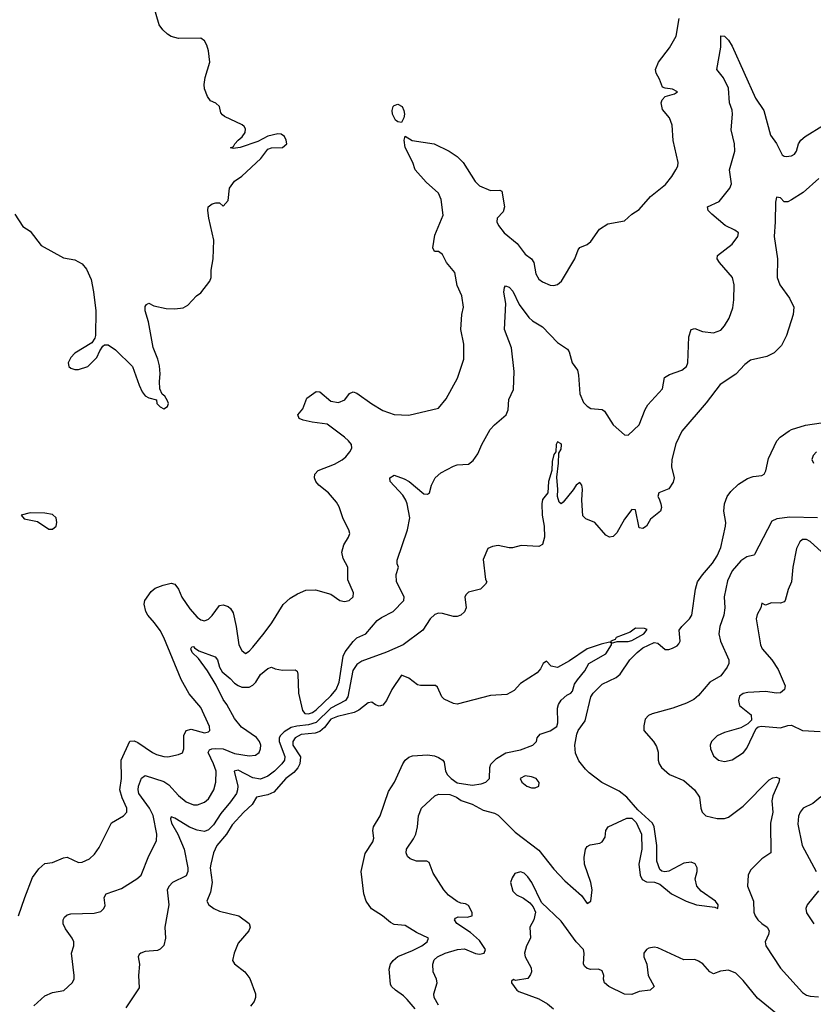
# Model space of a CAD drawing. Header units: inches. Extents: x 1384664 to 1536621, y 460766 to 646467.
# Tile 258 of 488: x 1482974 to 1487247, y 521474 to 526778. Entities that reach past the tile are written whole.
import ezdxf

# ---------------------------------------------------------------- set-up
doc = ezdxf.new("R2010")
doc.units = ezdxf.units.IN
doc.header["$MEASUREMENT"] = 0
doc.layers.add('B4582', color=7, linetype='Continuous')

msp = doc.modelspace()

# ---------------------------------------------------------------- linework, layer by layer
at = {"layer": 'B4582', "color": 5}
for points, elevation in [([(1482947.2, 525730), (1482990, 525664), (1483030, 525639.1), (1483090, 525561.3), (1483210, 525495.8), (1483270, 525484), (1483290, 525474.8), (1483310, 525462.8), (1483334.3, 525434.3), (1483358, 525378), (1483371.8, 525311.8), (1483383.7, 525210), (1483382, 525078), (1483378, 525062), (1483362.5, 525037.5), (1483270, 524981.2), (1483250, 524959.3), (1483235.5, 524930), (1483239.1, 524910), (1483250, 524900.5), (1483270, 524894.4), (1483290, 524894.4), (1483341.2, 524910), (1483390, 524958.8), (1483404.8, 524995.2), (1483420.9, 525019.1), (1483430, 525026), (1483450, 525026), (1483490, 525000.7), (1483580.7, 524910), (1483617.3, 524810), (1483633.7, 524773.7), (1483650, 524751.3), (1483670, 524741), (1483711.3, 524731.3), (1483712, 524710), (1483730, 524692), (1483750, 524682), (1483770, 524694), (1483775.3, 524710), (1483770, 524726), (1483756, 524750), (1483741.5, 524761.5), (1483729.3, 524789.3), (1483726, 524830), (1483730.8, 524870), (1483726.5, 524913.5), (1483718.2, 524950), (1483693.4, 525013.4), (1483667.3, 525150), (1483649.4, 525210), (1483650, 525234), (1483656.4, 525243.6), (1483670, 525251), (1483696.8, 525236.8), (1483762, 525222), (1483810, 525220.3), (1483853.8, 525226.2), (1483880.2, 525239.8), (1483926, 525290), (1483950, 525307.7), (1483997.4, 525370), (1484005.1, 525390), (1484005.7, 525430), (1484015.3, 525490), (1484019.3, 525590), (1483992, 525710), (1483986.6, 525750), (1483989.2, 525770), (1484010, 525786), (1484030, 525792), (1484050, 525792), (1484070, 525774), (1484096.4, 525803.6), (1484103.7, 525870), (1484130.9, 525909.1), (1484170, 525936), (1484273.3, 526030), (1484310, 526080.4), (1484330, 526088.7), (1484389.4, 526090.6), (1484412.3, 526110), (1484409.3, 526130), (1484399.3, 526150), (1484381.6, 526161.6), (1484363.9, 526163.9), (1484309.3, 526150.7), (1484256.9, 526123.1), (1484161, 526090), (1484123.7, 526083.7), (1484110, 526088), (1484125.1, 526094.9), (1484131.8, 526110), (1484149.7, 526130), (1484172.5, 526147.5), (1484187.2, 526170), (1484189.7, 526190), (1484183.1, 526203.1), (1484172, 526212), (1484076.4, 526256.4), (1484065.6, 526265.6), (1484057.4, 526277.4), (1484049.3, 526310), (1484030, 526329.3), (1484001.8, 526341.8), (1483985.4, 526365.4), (1483970, 526406.6), (1483967.6, 526430), (1483973.5, 526466.5), (1483997.6, 526550), (1483991.5, 526611.5), (1483982, 526642), (1483970, 526664), (1483950, 526679.3), (1483830, 526677.6), (1483790, 526688.2), (1483770, 526699.7), (1483744, 526724), (1483725.8, 526750), (1483696.5, 526850)], 720), ([(1482968, 521950), (1483001, 522050), (1483043, 522157), (1483076.4, 522203.6), (1483110, 522232.4), (1483150, 522238.9), (1483210, 522262.4), (1483230, 522266.3), (1483290, 522238.7), (1483310, 522239.5), (1483350, 522258.7), (1483376.3, 522283.7), (1483401.4, 522318.6), (1483468.7, 522451.3), (1483533.6, 522490), (1483551.5, 522508.5), (1483550.7, 522530), (1483525.6, 522585.6), (1483513.1, 522630), (1483522.6, 522690), (1483519.5, 522790), (1483567.5, 522892.5), (1483590, 522894), (1483610, 522885.3), (1483689.1, 522830), (1483710, 522820.6), (1483750, 522808.3), (1483771.8, 522808.2), (1483830, 522820.3), (1483850.9, 522829.1), (1483857.6, 522850), (1483857.2, 522922.8), (1483870.9, 522949.1), (1483896.5, 522956.5), (1483970, 522936.8), (1483990, 522942.4), (1483997.6, 522950), (1483995.4, 522970), (1483950, 523073), (1483886.4, 523146.4), (1483843.8, 523223.8), (1483750, 523449.7), (1483730, 523488.5), (1483700.6, 523530), (1483663.7, 523570), (1483652.7, 523590), (1483644.8, 523630), (1483648.4, 523650), (1483682.5, 523697.5), (1483704.1, 523715.9), (1483747.4, 523732.6), (1483790, 523742.2), (1483810, 523736.9), (1483830, 523710.3), (1483847.1, 523667.1), (1483890, 523604.7), (1483930, 523560.2), (1483950, 523544.7), (1483970, 523540.2), (1483990, 523549.1), (1484010, 523569.1), (1484050, 523622), (1484070, 523625.8), (1484096.9, 523616.9), (1484110, 523606.7), (1484122.7, 523582.7), (1484139.8, 523510), (1484154.8, 523410), (1484170, 523379.6), (1484190, 523363.9), (1484210, 523376), (1484230, 523397.7), (1484290, 523473.2), (1484330.9, 523529.1), (1484392.1, 523627.9), (1484430, 523662.7), (1484470, 523686.2), (1484514.6, 523705.4), (1484566.8, 523706.8), (1484650, 523683.6), (1484698.4, 523650), (1484723.8, 523643.8), (1484747.3, 523650), (1484769.7, 523670), (1484771.1, 523690), (1484740.6, 523760.6), (1484740.2, 523830), (1484716.3, 523876.3), (1484709.4, 523909.4), (1484719.8, 523950), (1484745.1, 523990), (1484751, 524010), (1484746, 524030), (1484716.4, 524090), (1484694.7, 524154.7), (1484680.1, 524180.1), (1484636.9, 524230), (1484585.4, 524270), (1484568.6, 524290), (1484561.4, 524310), (1484563.1, 524330), (1484580.7, 524350), (1484670, 524384.1), (1484710, 524406.6), (1484730, 524423.5), (1484752.5, 524450), (1484761.7, 524470), (1484759.9, 524490), (1484745.2, 524510), (1484722.3, 524530), (1484630, 524599.5), (1484548.7, 524610), (1484501.1, 524621.1), (1484479, 524630), (1484472.3, 524650), (1484498, 524682), (1484521, 524739), (1484570, 524776.3), (1484590, 524773), (1484650, 524722.8), (1484690, 524715.8), (1484725.1, 524730), (1484750, 524764), (1484770, 524774.4), (1484790, 524766.7), (1484869.4, 524709.4), (1484930, 524672.9), (1484990, 524651.4), (1485070, 524648.1), (1485230, 524684.9), (1485270, 524735.8), (1485332.2, 524847.8), (1485364.7, 524950), (1485364.8, 525030), (1485349.7, 525110), (1485355.4, 525190), (1485363.6, 525230), (1485355.1, 525290), (1485330, 525346), (1485316.8, 525416.8), (1485271.6, 525470), (1485250, 525514), (1485230, 525529.2), (1485208, 525530), (1485199.3, 525550), (1485210, 525618), (1485254.7, 525725.3), (1485243.8, 525810), (1485230, 525844.5), (1485163, 525903), (1485104, 525970), (1485091.6, 526010), (1485049, 526090), (1485043.7, 526130), (1485049.2, 526150.8), (1485088.2, 526128.2), (1485206, 526110), (1485286.4, 526070), (1485330, 526041.8), (1485362.2, 526010), (1485427, 525907), (1485450, 525883.2), (1485510, 525858), (1485559.3, 525859.3), (1485570, 525854), (1485585, 525770), (1485577.4, 525742.6), (1485544.9, 525710), (1485543.9, 525690), (1485552.8, 525670), (1485582.7, 525630), (1485653.5, 525573.5), (1485696.1, 525516.1), (1485730.3, 525490), (1485742.8, 525470), (1485752.6, 525410), (1485770, 525381.1), (1485790, 525366), (1485830, 525348.9), (1485850, 525347.4), (1485870, 525352.2), (1485890.7, 525369.3), (1485963.5, 525490), (1485981, 525539), (1485990, 525550.7), (1486030, 525567.7), (1486050, 525582.8), (1486096, 525650), (1486141.5, 525678.5), (1486230, 525695.3), (1486270, 525730.4), (1486310, 525755.8), (1486370, 525825.3), (1486451.1, 525890), (1486486.5, 525933.5), (1486507.9, 525970), (1486517.4, 525990), (1486520.3, 526010), (1486492.2, 526127.8), (1486487.8, 526210), (1486472.8, 526250), (1486435.1, 526295.1), (1486428.2, 526330), (1486433.3, 526346.7), (1486450, 526364), (1486500.2, 526379.8), (1486515.3, 526390), (1486490, 526404), (1486450, 526409), (1486435.5, 526415.5), (1486418.9, 526458.9), (1486400.5, 526490), (1486397.7, 526510), (1486414, 526550), (1486472.7, 526627.3), (1486508.1, 526690), (1486525.2, 526785.2)], 680), ([(1483050, 521466), (1483110, 521519.5), (1483150, 521537), (1483211.1, 521548.9), (1483257.2, 521590), (1483266.6, 521610), (1483267, 521630), (1483252.3, 521750), (1483265.1, 521790), (1483264.7, 521810), (1483256.9, 521830), (1483220.4, 521880.4), (1483208.5, 521908.5), (1483208.1, 521930), (1483215.6, 521944.4), (1483230, 521956.8), (1483250, 521961), (1483375.4, 521964.6), (1483410, 521973.4), (1483426.6, 521990), (1483433.9, 522006.1), (1483429.7, 522050), (1483439.5, 522070), (1483522, 522098), (1483605.1, 522150), (1483627.6, 522170), (1483670, 522273.4), (1483710, 522354), (1483713.1, 522390), (1483691.9, 522491.9), (1483673.5, 522530), (1483615.6, 522610), (1483611.3, 522630), (1483613.2, 522650), (1483630, 522692.6), (1483650, 522706.4), (1483750, 522674.4), (1483776.2, 522656.2), (1483830, 522599), (1483870, 522565), (1483910, 522548.6), (1483931.3, 522548.7), (1483970, 522562.6), (1483990, 522580.8), (1484018.6, 522630), (1484030.6, 522670), (1484031.5, 522730), (1484018.1, 522770), (1483988.9, 522830), (1483995.7, 522844.3), (1484009.2, 522850.8), (1484027.8, 522852.2), (1484070, 522849.7), (1484130, 522824.8), (1484210, 522812.5), (1484244.2, 522815.8), (1484263.5, 522830), (1484271.3, 522850), (1484271.7, 522870), (1484265.4, 522890), (1484250, 522911.9), (1484168, 522968), (1484130, 523014), (1484090, 523089.6), (1484070, 523116.9), (1484032.6, 523192.6), (1483985, 523270), (1483936.6, 523336.6), (1483903.1, 523370), (1483896, 523390), (1483900.1, 523399.9), (1483910, 523402), (1483914.5, 523394.5), (1483939.1, 523379.1), (1484026.2, 523346.2), (1484039.6, 523330), (1484049.4, 523290), (1484065.1, 523265.1), (1484107.8, 523230), (1484130, 523205.1), (1484150, 523190.8), (1484170, 523183.5), (1484210, 523183), (1484230, 523193.4), (1484245.4, 523210), (1484270, 523251.3), (1484310, 523283.8), (1484330, 523290.7), (1484350, 523280.7), (1484390, 523273.4), (1484456.7, 523276.7), (1484468.5, 523268.5), (1484472.3, 523252.3), (1484475.3, 523150), (1484497.4, 523057.4), (1484510, 523040.5), (1484530, 523038.8), (1484550, 523045.9), (1484570, 523060.6), (1484650, 523135.1), (1484677.3, 523170), (1484694.9, 523210), (1484716, 523350), (1484726.3, 523373.7), (1484770, 523429.5), (1484790, 523447.8), (1484837.7, 523470), (1484899, 523541), (1484922.2, 523557.8), (1484984.2, 523590), (1485042.4, 523650), (1485045.1, 523670), (1485003.1, 523750), (1485002, 523790), (1485014, 523830), (1485006.6, 523846.6), (1485006, 523866), (1485062.5, 524030), (1485074.2, 524094.2), (1485061, 524170), (1485052.4, 524190), (1485037, 524217), (1484968.1, 524290), (1484967.5, 524310), (1484990, 524325), (1485044.9, 524304.9), (1485070.7, 524290.7), (1485150, 524224.9), (1485170, 524221.6), (1485180.9, 524230), (1485191.8, 524270), (1485211.8, 524310), (1485242.2, 524337.8), (1485310, 524374), (1485330, 524381.3), (1485390, 524384.9), (1485415.9, 524404.1), (1485441.2, 524438.8), (1485462, 524490), (1485506.6, 524570), (1485530, 524596.3), (1485592.7, 524650), (1485603.6, 524676.4), (1485608.3, 524731.7), (1485633.9, 524786.1), (1485636.8, 524883.2), (1485622, 525010), (1485584.8, 525110), (1485592.1, 525250), (1485581.1, 525310), (1485584.1, 525335.9), (1485590, 525345.5), (1485610, 525338.3), (1485630, 525315.6), (1485663.3, 525243.3), (1485714.8, 525174.8), (1485735.8, 525155.8), (1485790, 525124.2), (1485870, 525038.9), (1485924.4, 525004.4), (1485932.7, 524990), (1485948.8, 524930), (1485977.4, 524890), (1485983.2, 524863.2), (1485990, 524762.8), (1486010, 524717.1), (1486030, 524695.8), (1486050, 524684.4), (1486110, 524678), (1486122.8, 524670), (1486170, 524596.3), (1486230, 524542), (1486250, 524540.7), (1486310, 524596.3), (1486341.3, 524678.7), (1486355.6, 524704.4), (1486434.7, 524790), (1486446.3, 524850), (1486473.1, 524866.9), (1486538.7, 524890), (1486565.3, 524910), (1486572.4, 524930), (1486577.5, 525070), (1486590, 525110.3), (1486610, 525114.3), (1486650, 525098.9), (1486710, 525092.4), (1486750, 525106.5), (1486770, 525128.7), (1486794.2, 525170), (1486814.4, 525225.6), (1486820.3, 525270), (1486821, 525350), (1486811.6, 525390), (1486741.7, 525470), (1486729.6, 525490), (1486731.7, 525508.3), (1486810.6, 525569.4), (1486840.5, 525610), (1486845.1, 525630), (1486825.3, 525645.3), (1486773.3, 525670), (1486700.7, 525730), (1486680.9, 525750), (1486677.2, 525770), (1486740.1, 525799.9), (1486798, 525870), (1486806.6, 525893.4), (1486795.8, 525970), (1486825.4, 526070), (1486823.4, 526110), (1486805.5, 526185.5), (1486812.4, 526270), (1486810.4, 526290.4), (1486796.5, 526330), (1486790.4, 526410), (1486764.7, 526464.7), (1486727.8, 526510), (1486749.9, 526630), (1486750, 526691.3), (1486770, 526690.3), (1486790, 526668.9), (1486810, 526635.6), (1486936.6, 526356.6), (1486981.6, 526290), (1487016.1, 526156.1), (1487050, 526110.8), (1487079.1, 526050), (1487090, 526042.4), (1487101.7, 526041.7), (1487130, 526045.7), (1487145.8, 526054.2), (1487156.2, 526070), (1487167.6, 526110), (1487179.6, 526130), (1487202.9, 526150), (1487302.4, 526210)], 660), ([(1487277, 525923), (1487193.3, 525846.7), (1487130, 525807.3), (1487110, 525797.3), (1487090, 525798), (1487070, 525819.1), (1487050, 525822.8), (1487043.9, 525796.1), (1487042.7, 525690), (1487036.2, 525610), (1487054.5, 525490), (1487052.7, 525390), (1487067.3, 525350), (1487119.1, 525279.1), (1487142, 525230), (1487138.7, 525190), (1487103.6, 525076.4), (1487075.9, 525024.1), (1487036.9, 524983.1), (1486996.4, 524963.6), (1486910, 524943.6), (1486879, 524921), (1486830, 524868.8), (1486746.5, 524813.5), (1486670, 524715.3), (1486538.7, 524561.3), (1486506.9, 524493.1), (1486485.3, 524410), (1486484, 524370), (1486497.7, 524310), (1486493.7, 524286.3), (1486470, 524250.5), (1486415.3, 524230), (1486409.4, 524210), (1486418, 524198), (1486427, 524170), (1486429.5, 524150), (1486424.5, 524130), (1486371.5, 524088.5), (1486349, 524050), (1486330, 524037.3), (1486310, 524041), (1486290, 524138), (1486270, 524139.1), (1486230, 524087.7), (1486190, 524014), (1486170, 523994), (1486150, 523991), (1486130, 524001), (1486070.8, 524070), (1486022, 524090), (1486005.5, 524105.5), (1486000.3, 524190), (1486003.8, 524250), (1486000.7, 524270), (1485990, 524286), (1485970, 524270.8), (1485954.7, 524245.3), (1485900.2, 524179.8), (1485890, 524171), (1485879.8, 524179.8), (1485870.8, 524210), (1485872.5, 524247.5), (1485866, 524314), (1485875.6, 524390), (1485876.3, 524443.7), (1485890, 524464), (1485891.6, 524488.4), (1485890, 524493.4), (1485870, 524504.9), (1485862, 524490), (1485861.2, 524450), (1485850, 524436), (1485841.3, 524398.7), (1485839.7, 524350), (1485821.8, 524290), (1485818.7, 524230), (1485790, 524193), (1485785.1, 524170), (1485787.3, 524110), (1485799, 524050), (1485799.3, 523990), (1485789.4, 523950.6), (1485770, 523940.7), (1485674.8, 523945.2), (1485627.3, 523932.7), (1485610, 523932.4), (1485550, 523946), (1485519.3, 523940.7), (1485494, 523930), (1485469.2, 523870.8), (1485482.7, 523762.7), (1485489.2, 523750), (1485482.7, 523737.3), (1485455.3, 523710), (1485390, 523693.7), (1485377.4, 523682.6), (1485371.5, 523668.5), (1485378, 523610), (1485370, 523587.7), (1485349.7, 523570.3), (1485330, 523562.6), (1485310, 523562.6), (1485250, 523580.3), (1485230, 523581.1), (1485210, 523573.7), (1485184.2, 523550), (1485144.5, 523490), (1485038.9, 523410), (1484950, 523371.9), (1484817, 523323), (1484790, 523305.6), (1484767.9, 523272.1), (1484741.4, 523130), (1484728.6, 523110), (1484650, 523069.5), (1484570, 522992.3), (1484530, 522979), (1484467, 522973), (1484435.1, 522964.9), (1484398.6, 522941.4), (1484378.3, 522921.7), (1484371.6, 522910), (1484370.4, 522890), (1484401.6, 522810), (1484399.2, 522790), (1484386, 522770), (1484345.2, 522730), (1484310, 522702.9), (1484270, 522687.6), (1484230, 522695), (1484150, 522735.8), (1484129.4, 522730.6), (1484148, 522650), (1484147.7, 522630), (1484140.8, 522610), (1484110, 522565.4), (1484057.1, 522502.9), (1484018.3, 522441.7), (1483990, 522413.2), (1483970, 522404.8), (1483930, 522411.8), (1483888.5, 522428.5), (1483810, 522477.8), (1483790, 522484), (1483786.9, 522473.1), (1483792.3, 522450), (1483824.7, 522390), (1483859.7, 522310), (1483879.5, 522210), (1483879.8, 522190), (1483870, 522165.8), (1483796.1, 522130), (1483778, 522110), (1483767.7, 522090), (1483777.2, 522010), (1483755.1, 521890), (1483758.4, 521830), (1483750, 521791.3), (1483730, 521770.6), (1483715.6, 521764.4), (1483650, 521758.3), (1483626, 521750), (1483618, 521742), (1483611.6, 521730), (1483619.7, 521690), (1483613, 521630), (1483617.2, 521562.8), (1483544.7, 521455.3)], 640), ([(1485228.6, 521470), (1485206.7, 521510), (1485203.2, 521530), (1485222.6, 521590), (1485218.8, 521610), (1485199.8, 521650), (1485198.2, 521690), (1485206.6, 521713.4), (1485223.6, 521730), (1485264.4, 521750), (1485332.2, 521770), (1485370, 521773.1), (1485428.2, 521748.2), (1485450, 521744.7), (1485475.2, 521750), (1485482.8, 521770), (1485450, 521817.7), (1485400.8, 521860.8), (1485328, 521910), (1485316, 521930), (1485321.4, 521938.6), (1485334.8, 521945.2), (1485384.1, 521944.1), (1485411.3, 521950), (1485410.6, 521969.4), (1485390, 522007.3), (1485375.4, 522015.4), (1485350, 522019), (1485330, 522027.4), (1485282.5, 522062.5), (1485258.2, 522090), (1485200.9, 522180.9), (1485178.3, 522238.3), (1485165.5, 522245.5), (1485110, 522244.4), (1485077.2, 522257.2), (1485062, 522270), (1485055.5, 522290), (1485056.4, 522310), (1485094.8, 522365.2), (1485106.5, 522390), (1485116.5, 522430), (1485121.8, 522490), (1485138.5, 522530), (1485210, 522596.9), (1485230, 522605.4), (1485290, 522604), (1485326.6, 522590), (1485351.5, 522571.5), (1485410, 522552.1), (1485470, 522519.3), (1485530, 522504.1), (1485550, 522493.3), (1485641.5, 522401.5), (1485770, 522304.3), (1485850, 522202.5), (1485910, 522139.3), (1485999.8, 522059.8), (1486030, 522017.2), (1486050, 522029), (1486056.9, 522090), (1486049.1, 522130), (1486015.3, 522230), (1486014.4, 522265.6), (1486020.7, 522310), (1486030, 522324), (1486046.2, 522333.8), (1486097.5, 522342.5), (1486110.6, 522349.4), (1486125.8, 522374.2), (1486130.3, 522410), (1486143.1, 522430), (1486243.7, 522476.3), (1486270, 522476.2), (1486293.8, 522453.8), (1486322.6, 522390), (1486323.2, 522310), (1486308.7, 522230), (1486316, 522170), (1486326, 522146), (1486350, 522133.5), (1486391.8, 522131.8), (1486421.4, 522121.4), (1486484.4, 522070), (1486562.4, 522030), (1486619, 522010), (1486717.2, 521997.2), (1486734, 521990), (1486736, 522010), (1486721, 522030), (1486643.7, 522083.7), (1486620.5, 522110), (1486610.5, 522150), (1486622, 522190), (1486622.8, 522210), (1486610.4, 522230.4), (1486590, 522239.3), (1486550, 522234.4), (1486470, 522190.9), (1486448.2, 522188.2), (1486432.2, 522192.2), (1486421.2, 522201.2), (1486405.2, 522245.2), (1486404.2, 522330), (1486390.6, 522430), (1486381.2, 522450), (1486301.8, 522521.8), (1486242.8, 522590), (1486201.5, 522621.5), (1486109.5, 522669.5), (1486040.6, 522720.6), (1486020.8, 522740.8), (1485985.5, 522785.5), (1485966.5, 522826.5), (1485963.6, 522870), (1485973.8, 522930), (1485981.6, 522950), (1486018.4, 523001.6), (1486049.7, 523130), (1486061.8, 523150), (1486110, 523198.4), (1486185.9, 523234.1), (1486208.2, 523251.8), (1486260.3, 523330), (1486299.8, 523370), (1486330, 523394.6), (1486390, 523422.7), (1486410, 523420.3), (1486450, 523385.3), (1486470, 523384.8), (1486490, 523392.5), (1486514.5, 523405.5), (1486523.8, 523416.2), (1486531, 523430), (1486525, 523490), (1486539.3, 523510), (1486580.7, 523550), (1486593.6, 523570), (1486612.2, 523710), (1486624.6, 523750), (1486650, 523787.7), (1486705.3, 523850), (1486730.5, 523890), (1486750, 523935.8), (1486775.4, 524050), (1486776.2, 524070), (1486766.3, 524130), (1486769.4, 524170.6), (1486783.2, 524210), (1486802.5, 524237.5), (1486844.2, 524275.8), (1486893.6, 524306.4), (1486923.2, 524316.8), (1486970, 524322.6), (1486983, 524330), (1486991.5, 524348.5), (1487006.1, 524413.9), (1487050.4, 524510), (1487068.5, 524530), (1487116.6, 524563.4), (1487130, 524571.3), (1487205.7, 524594.3), (1487290, 524606)], 640), ([(1487264, 524450), (1487246, 524430), (1487239.6, 524410), (1487248.9, 524390)], 660), ([(1487270, 524095.3), (1487120.9, 524099.1), (1487050.2, 524089.8), (1487023.4, 524076.6), (1486930, 523898), (1486926.4, 523893.6), (1486890, 523885.6), (1486856.5, 523863.5), (1486810.2, 523809.8), (1486784.6, 523755.4), (1486766.9, 523670), (1486770.2, 523610), (1486766.5, 523570), (1486744.1, 523510), (1486739.3, 523470), (1486747.2, 523430), (1486793.4, 523330), (1486793.4, 523310), (1486784.2, 523290), (1486750, 523243.1), (1486691.1, 523208.9), (1486630, 523137.6), (1486603.7, 523116.3), (1486564.4, 523095.6), (1486490.2, 523069.8), (1486380.5, 523039.5), (1486360.7, 523030), (1486342, 523010), (1486334.4, 522974.4), (1486334.8, 522950), (1486387.3, 522890), (1486402.8, 522862.8), (1486411.9, 522831.9), (1486412.7, 522790), (1486418, 522770), (1486430.3, 522750.3), (1486472.8, 522712.8), (1486550, 522680.7), (1486608, 522630), (1486633.8, 522590), (1486641.1, 522530), (1486648.2, 522510), (1486669, 522489), (1486730, 522474.3), (1486770, 522475.3), (1486790, 522482), (1486870, 522541.9), (1487010, 522684.1), (1487030, 522695.1), (1487050, 522698), (1487065.3, 522690), (1487062.6, 522670), (1487030, 522598), (1487023.6, 522570), (1487029.2, 522510), (1487016.9, 522450), (1487018, 522290), (1486970, 522258.5), (1486910, 522197.6), (1486896.8, 522170), (1486893, 522110), (1486924.7, 522030), (1486927.5, 521970), (1486935.2, 521950), (1486949, 521929), (1486969.5, 521909.5), (1486999.5, 521890), (1487009, 521870), (1487005.8, 521850), (1486988.6, 521810), (1486991.4, 521790), (1487070, 521668.8), (1487190, 521538.2), (1487210, 521524.2), (1487230, 521517.8), (1487275.2, 521515.2)], 660), ([(1487350, 523857.6), (1487230, 523967.7), (1487210, 523977.6), (1487190, 523977.7), (1487174.1, 523965.9), (1487156.6, 523930), (1487137.8, 523830), (1487129.2, 523750.8), (1487111.6, 523708.4), (1487095.3, 523650), (1487090, 523642.9), (1487070, 523635.6), (1487022.9, 523637.1), (1486990, 523625.2), (1486970, 523635.3), (1486964.7, 523610), (1486945.8, 523574.2), (1486939.3, 523550), (1486962.9, 523410), (1486972.4, 523390), (1487024.6, 523330), (1487057.7, 523277.7), (1487096.1, 523190), (1487091.7, 523170), (1487070, 523153), (1487050, 523151.1), (1486990, 523158.5), (1486894.2, 523154.2), (1486870, 523147.8), (1486850, 523133.6), (1486844.7, 523110), (1486850, 523083), (1486912.8, 523032.8), (1486914.7, 523005.3), (1486894.6, 522985.4), (1486856.9, 522963.1), (1486770, 522937.8), (1486730, 522919.7), (1486699.3, 522890), (1486692.2, 522870), (1486693.4, 522850), (1486710, 522812.7), (1486736.3, 522790), (1486770, 522781.5), (1486810, 522791.6), (1486871.3, 522830), (1486890, 522853.4), (1486940.4, 522959.6), (1486951.3, 522968.7), (1486968.2, 522971.8), (1487070, 522963.1), (1487110, 522976), (1487130, 522977.3), (1487190, 522948.6), (1487283.9, 522943.9)], 680), ([(1485102.9, 521450), (1485060.5, 521500.5), (1485040.5, 521520.5), (1484997, 521550), (1484975.8, 521570), (1484970, 521582.8), (1484964.2, 521664.2), (1484970.9, 521690), (1484984.7, 521710), (1485010, 521731.9), (1485090, 521763.4), (1485139.7, 521790), (1485168.9, 521810), (1485175.3, 521830), (1485110, 521860.6), (1485050, 521899.6), (1484990, 521904.2), (1484970, 521914.4), (1484927.8, 521950), (1484868.8, 521988.8), (1484839.5, 522030), (1484827.6, 522070), (1484812.5, 522190), (1484833.7, 522286.3), (1484876, 522350), (1484881.3, 522370), (1484876.4, 522410), (1484879.5, 522430), (1484914.6, 522490), (1484959.9, 522620.1), (1484992.4, 522670), (1485037.6, 522770), (1485050.5, 522790), (1485070, 522805.6), (1485090, 522812.6), (1485170, 522817.5), (1485208.1, 522811.9), (1485230, 522803), (1485252.9, 522790), (1485259.1, 522779.1), (1485267.2, 522730), (1485277.4, 522710), (1485297.1, 522690), (1485330, 522667.5), (1485410, 522655.4), (1485458.9, 522661.1), (1485484.4, 522670), (1485503.9, 522690), (1485504.9, 522750), (1485511.8, 522768.2), (1485541.2, 522798.8), (1485591.9, 522828.1), (1485670, 522844.6), (1485737.3, 522870), (1485757.3, 522890), (1485760.5, 522910), (1485776, 522930), (1485830, 522947), (1485866.8, 522970), (1485872.2, 522990), (1485870.4, 523069.6), (1485874.9, 523090), (1485890, 523112.3), (1485920.9, 523139.1), (1485941, 523150), (1485950, 523162), (1485961.7, 523198.3), (1485977.1, 523222.9), (1486018, 523270), (1486039.3, 523310), (1486130, 523362.6), (1486160.2, 523410), (1486160.7, 523419.3), (1486191.8, 523428.2), (1486250, 523428), (1486270, 523433.2), (1486335.1, 523470), (1486352.7, 523492.7), (1486338.8, 523498.8), (1486290, 523500.2), (1486260.8, 523479.2), (1486185.8, 523450), (1486180.7, 523439.3), (1486157.6, 523430), (1486158.4, 523421.6), (1486150, 523424.2), (1486105.7, 523414.3), (1486030, 523388.8), (1485935.2, 523324.8), (1485870, 523289.5), (1485835.4, 523295.4), (1485810, 523322), (1485793.2, 523310), (1485778.3, 523281.7), (1485759.7, 523260.3), (1485670, 523202), (1485636, 523164), (1485597.2, 523142.8), (1485510, 523137), (1485330, 523091), (1485310, 523094.8), (1485258.8, 523118.8), (1485247.3, 523130), (1485223, 523183), (1485212.2, 523192.2), (1485132.2, 523192.2), (1485115.8, 523195.8), (1485070, 523230.7), (1485030, 523247.3), (1484978.7, 523170), (1484950, 523110.5), (1484930, 523084.9), (1484910, 523080.4), (1484890, 523086.7), (1484870, 523102), (1484850, 523098.4), (1484800.8, 523059.2), (1484774.3, 523045.7), (1484685, 523025), (1484650, 523011), (1484614.6, 522965.4), (1484590, 522944.4), (1484564.5, 522935.5), (1484490, 522928.4), (1484457, 522910), (1484444.6, 522890), (1484444.6, 522870), (1484486.9, 522806.9), (1484482.7, 522770), (1484471.7, 522748.3), (1484450, 522723.6), (1484407.8, 522690), (1484342.4, 522617.6), (1484310, 522602.7), (1484249.5, 522590.5), (1484226.2, 522550), (1484180.5, 522510), (1484118.2, 522441.8), (1484086.7, 522390), (1484035.1, 522330), (1484016.9, 522290), (1484002.9, 522230), (1484000.5, 522210), (1484009.5, 522130), (1484002.2, 522077.8), (1483982.2, 522030), (1483992, 522010), (1484019.8, 521990), (1484050, 521976.1), (1484154.5, 521950), (1484210, 521908.7), (1484214.7, 521890), (1484207.8, 521870), (1484150, 521804), (1484128.3, 521750), (1484120.7, 521710), (1484131.5, 521691.5), (1484186.6, 521650), (1484212.7, 521612.7), (1484243.5, 521530), (1484243.1, 521510), (1484236, 521490), (1484216.4, 521463.6)], 620), ([(1487287.6, 522592.4), (1487244.7, 522555.3), (1487192.9, 522530), (1487176.8, 522510), (1487168.4, 522488.4), (1487164.1, 522444.1), (1487188.2, 522330), (1487262.8, 522190)], 680), ([(1487045.8, 521425.8), (1486946.6, 521506.6), (1486870, 521602.3), (1486830, 521642.6), (1486790, 521657.3), (1486748.1, 521651.9), (1486710, 521638.4), (1486690, 521649.6), (1486652.1, 521692.1), (1486630, 521707.3), (1486610, 521716.2), (1486550, 521713.6), (1486410, 521778.6), (1486390, 521781.4), (1486362.6, 521777.4), (1486350.1, 521769.9), (1486335.5, 521750), (1486334.2, 521730), (1486350.3, 521690), (1486357.4, 521630), (1486390, 521569.3), (1486369, 521551), (1486310, 521543), (1486270, 521526.6), (1486230, 521528.2), (1486146.6, 521570), (1486123.5, 521590), (1486116.9, 521610), (1486119.6, 521630), (1486110, 521655.1), (1486090, 521662.9), (1486050, 521661.3), (1486030, 521666.3), (1486017.5, 521677.5), (1486009.7, 521690), (1486013.6, 521750), (1486009.4, 521770), (1485970, 521811.1), (1485890, 521922.4), (1485783.5, 522023.5), (1485732.2, 522130), (1485710, 522160.5), (1485690, 522180.5), (1485670, 522187.8), (1485640.6, 522179.4), (1485625.1, 522154.9), (1485617, 522130), (1485630, 522083.7), (1485650, 522063.6), (1485686.5, 522046.5), (1485720.6, 522020.6), (1485739.4, 521999.4), (1485752.2, 521970), (1485743.2, 521930), (1485720.2, 521890), (1485723.9, 521830), (1485703.1, 521790), (1485692.4, 521750), (1485695.8, 521730), (1485727.5, 521670), (1485729.2, 521650), (1485725.1, 521634.9), (1485710, 521613), (1485643.1, 521603.1), (1485632.7, 521607.3), (1485622, 521598), (1485622, 521590), (1485651, 521550), (1485662.4, 521542.4), (1485770, 521503.1), (1485816.4, 521476.4), (1485848.2, 521450)], 660), ([(1487274.9, 522085.1), (1487214, 522010), (1487206.5, 521990), (1487210, 521967.3), (1487250, 521907.3)], 680)]:
    msp.add_lwpolyline(points, dxfattribs=dict(at, elevation=elevation))
for points, elevation in [([(1485030, 526224), (1485010, 526228.7), (1484998, 526238), (1484980.7, 526270), (1484979.6, 526290), (1484985.1, 526310), (1484990, 526316.3), (1485010, 526323.1), (1485033.1, 526310), (1485042.6, 526290), (1485045.3, 526270), (1485042, 526250)], 680), ([(1483030, 524121.6), (1482982, 524110), (1482998, 524090), (1483070, 524075.5), (1483130, 524034), (1483150, 524033.4), (1483169.6, 524050.4), (1483174.7, 524070), (1483170, 524094.5), (1483150, 524112.8), (1483110, 524120.5)], 720), ([(1485695.2, 522704.8), (1485669.1, 522690.9), (1485678, 522670), (1485704.9, 522650), (1485730, 522640.3), (1485750, 522640.4), (1485769.2, 522650), (1485771.6, 522668.4), (1485755.1, 522690), (1485730, 522700.5)], 640)]:
    msp.add_lwpolyline(points, close=True, dxfattribs=dict(at, elevation=elevation))

doc.saveas('drawing.dxf')
